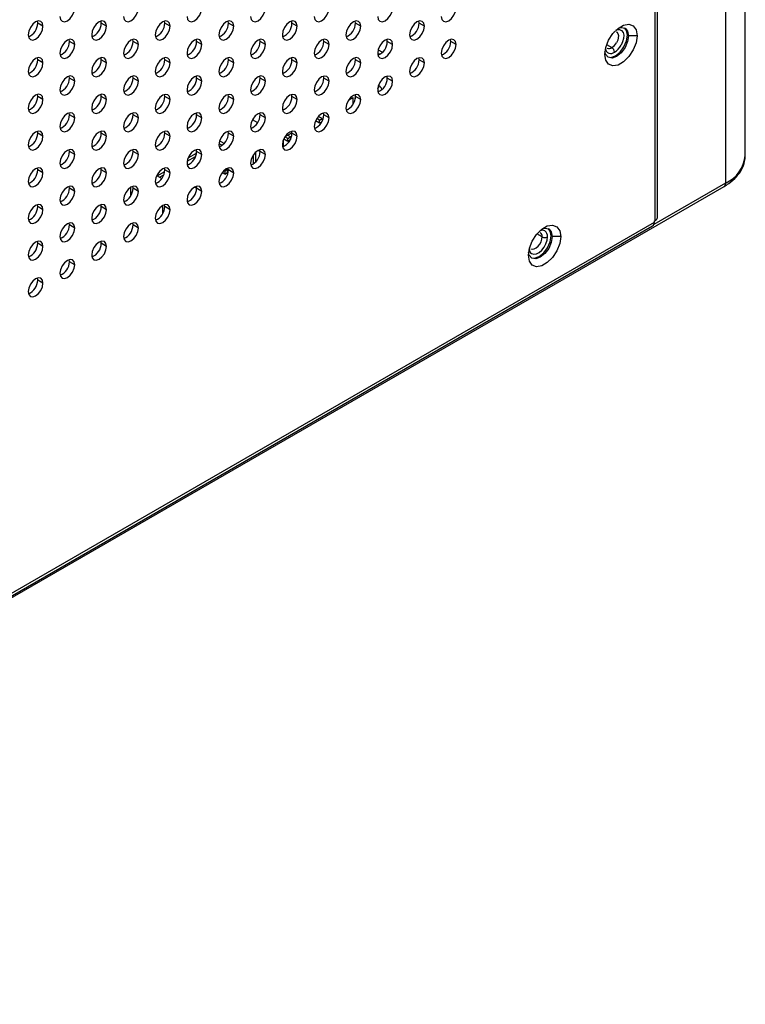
# Model space of a CAD drawing. Header units: millimetres. Extents: x 0 to 1118, y 0 to 864.
# Tile 273 of 309: x 1013 to 1025, y 675 to 692. Entities that reach past the tile are written whole.
import ezdxf

# ---------------------------------------------------------------- set-up
doc = ezdxf.new("R2010")
doc.units = ezdxf.units.MM

msp = doc.modelspace()

# ---------------------------------------------------------------- linework, layer by layer
at = {"color": 7, "linetype": 'Continuous', "lineweight": 25}
for p, q in [((1023.4192, 688.1569), (1023.4192, 724.6524)), ((1023.4558, 688.208), (1023.4558, 724.7034)), ((1024.9217, 689.2409), (1024.9217, 694.7591)), ((1024.5922, 694.2999), (1024.5922, 688.7817)), ((1013.1131, 691.4507), (1013.1091, 691.4846)), ((1014.1738, 691.4506), (1014.1698, 691.4845)), ((1015.2345, 691.4505), (1015.2304, 691.4844)), ((1016.2951, 691.4505), (1016.2911, 691.4843)), ((1017.3558, 691.4504), (1017.3517, 691.4842)), ((1018.4164, 691.4503), (1018.4124, 691.4841)), ((1019.4771, 691.4502), (1019.4731, 691.484)), ((1013.2015, 691.3997), (1013.1131, 691.4507)), ((1014.2622, 691.3996), (1014.1738, 691.4506)), ((1015.3228, 691.3995), (1015.2345, 691.4505)), ((1016.3835, 691.3994), (1016.2951, 691.4505)), ((1017.4442, 691.3993), (1017.3558, 691.4504)), ((1018.5048, 691.3992), (1018.4164, 691.4503)), ((1019.5655, 691.3991), (1019.4771, 691.4502)), ((1013.6435, 691.1445), (1013.6394, 691.1784)), ((1013.7319, 691.0935), (1013.6435, 691.1445)), ((1014.7041, 691.1444), (1014.7001, 691.1783)), ((1014.7925, 691.0934), (1014.7041, 691.1444)), ((1015.7648, 691.1443), (1015.7608, 691.1782)), ((1015.8532, 691.0933), (1015.7648, 691.1443)), ((1016.8254, 691.1442), (1016.8214, 691.1781)), ((1016.9138, 691.0932), (1016.8254, 691.1442)), ((1017.8861, 691.1441), (1017.8821, 691.178)), ((1017.9745, 691.0931), (1017.8861, 691.1441)), ((1018.9468, 691.144), (1018.9427, 691.1779)), ((1019.0352, 691.093), (1018.9468, 691.144)), ((1020.0074, 691.1439), (1020.0034, 691.1778)), ((1020.0958, 691.0929), (1020.0074, 691.1439)), ((1022.9729, 691.2394), (1022.9552, 691.2496)), ((1023.1143, 691.2394), (1022.9729, 691.2394)), ((1013.1131, 690.8383), (1013.1091, 690.8722)), ((1013.2015, 690.7873), (1013.1131, 690.8383)), ((1014.1738, 690.8382), (1014.1698, 690.8721)), ((1014.2622, 690.7872), (1014.1738, 690.8382)), ((1015.2345, 690.8381), (1015.2304, 690.872)), ((1015.3228, 690.7871), (1015.2345, 690.8381)), ((1016.2951, 690.838), (1016.2911, 690.8719)), ((1016.3835, 690.787), (1016.2951, 690.838)), ((1017.3558, 690.8379), (1017.3517, 690.8718)), ((1017.4442, 690.7869), (1017.3558, 690.8379)), ((1018.4164, 690.8378), (1018.4124, 690.8717)), ((1018.5048, 690.7868), (1018.4164, 690.8378)), ((1019.4771, 690.8377), (1019.4731, 690.8716)), ((1019.5655, 690.7867), (1019.4771, 690.8377)), ((1013.6435, 690.5321), (1013.6394, 690.566)), ((1013.7319, 690.4811), (1013.6435, 690.5321)), ((1014.7041, 690.532), (1014.7001, 690.5659)), ((1014.7925, 690.481), (1014.7041, 690.532)), ((1015.7648, 690.5319), (1015.7608, 690.5658)), ((1015.8532, 690.4809), (1015.7648, 690.5319)), ((1016.8254, 690.5318), (1016.8214, 690.5657)), ((1016.9138, 690.4808), (1016.8254, 690.5318)), ((1017.8861, 690.5317), (1017.8821, 690.5656)), ((1017.9745, 690.4807), (1017.8861, 690.5317)), ((1018.9468, 690.5316), (1018.9427, 690.5655)), ((1019.0352, 690.4806), (1018.9468, 690.5316)), ((1018.7992, 690.3071), (1018.7908, 690.3717)), ((1013.1131, 690.2259), (1013.1091, 690.2598)), ((1013.2015, 690.1749), (1013.1131, 690.2259)), ((1014.1738, 690.2258), (1014.1698, 690.2597)), ((1014.2622, 690.1748), (1014.1738, 690.2258)), ((1015.2345, 690.2257), (1015.2304, 690.2596)), ((1015.3228, 690.1747), (1015.2345, 690.2257)), ((1016.2951, 690.2256), (1016.2911, 690.2595)), ((1016.3835, 690.1746), (1016.2951, 690.2256)), ((1017.3558, 690.2255), (1017.3517, 690.2594)), ((1017.4442, 690.1745), (1017.3558, 690.2255)), ((1018.3035, 690.1695), (1018.3722, 690.2092)), ((1018.3722, 690.2092), (1018.3722, 690.0905)), ((1018.412, 690.2592), (1018.412, 690.185)), ((1018.4164, 690.2254), (1018.4124, 690.2593)), ((1018.5048, 690.1744), (1018.4164, 690.2254)), ((1013.6435, 689.9197), (1013.6394, 689.9535)), ((1013.7319, 689.8687), (1013.6435, 689.9197)), ((1014.7041, 689.9196), (1014.7001, 689.9534)), ((1014.7925, 689.8686), (1014.7041, 689.9196)), ((1015.7648, 689.9195), (1015.7608, 689.9533)), ((1015.8532, 689.8685), (1015.7648, 689.9195)), ((1016.7842, 689.7891), (1016.6978, 689.8389)), ((1016.8254, 689.9194), (1016.8214, 689.9532)), ((1016.9138, 689.8684), (1016.8254, 689.9194)), ((1017.8154, 689.7805), (1017.7488, 689.819)), ((1017.8154, 689.8316), (1017.7697, 689.858)), ((1017.8596, 689.8571), (1017.7962, 689.8936)), ((1017.8154, 689.8316), (1017.8596, 689.8571)), ((1017.8154, 689.7805), (1017.8154, 689.8316)), ((1017.8596, 689.8571), (1017.8596, 689.8156)), ((1017.8839, 689.9451), (1017.8742, 689.9507)), ((1017.8861, 689.9193), (1017.8821, 689.9531)), ((1017.9745, 689.8683), (1017.8861, 689.9193)), ((1013.1131, 689.6135), (1013.1091, 689.6474)), ((1014.1738, 689.6134), (1014.1698, 689.6473)), ((1015.2345, 689.6133), (1015.2304, 689.6472)), ((1017.8525, 689.8019), (1017.8154, 689.7805)), ((1013.2015, 689.5625), (1013.1131, 689.6135)), ((1014.2622, 689.5624), (1014.1738, 689.6134)), ((1015.3228, 689.5623), (1015.2345, 689.6133)), ((1016.2225, 689.4412), (1016.1471, 689.4848)), ((1016.2951, 689.6132), (1016.2911, 689.6471)), ((1016.3835, 689.5622), (1016.2951, 689.6132)), ((1017.2143, 689.3901), (1017.2143, 689.503)), ((1017.2851, 689.4744), (1017.2185, 689.5128)), ((1017.2851, 689.5254), (1017.2393, 689.5518)), ((1017.2428, 689.5572), (1017.3555, 689.6222)), ((1017.3292, 689.5509), (1017.2806, 689.579)), ((1017.2851, 689.5254), (1017.3292, 689.5509)), ((1017.2851, 689.4744), (1017.2851, 689.5254)), ((1017.3222, 689.4958), (1017.2851, 689.4744)), ((1017.3292, 689.5509), (1017.3292, 689.5094)), ((1017.3558, 689.6131), (1017.3517, 689.647)), ((1017.4442, 689.5621), (1017.3558, 689.6131)), ((1013.6435, 689.3073), (1013.6394, 689.3411)), ((1014.7041, 689.3072), (1014.7001, 689.341)), ((1015.7648, 689.3071), (1015.7608, 689.3409)), ((1016.1378, 689.4442), (1016.1921, 689.4129)), ((1016.8254, 689.306), (1016.7892, 689.3269)), ((1016.8254, 689.307), (1016.8214, 689.3408)), ((1013.7319, 689.2563), (1013.6435, 689.3073)), ((1014.7925, 689.2562), (1014.7041, 689.3072)), ((1015.6085, 689.1453), (1015.7481, 689.2258)), ((1015.6248, 689.2006), (1015.7628, 689.2802)), ((1015.8532, 689.2561), (1015.7648, 689.3071)), ((1016.7066, 689.2419), (1016.7066, 689.0956)), ((1016.7464, 689.293), (1016.7464, 689.1281)), ((1016.9138, 689.256), (1016.8254, 689.307)), ((1013.1131, 689.0011), (1013.1091, 689.035)), ((1013.2015, 688.9501), (1013.1131, 689.0011)), ((1014.1738, 689.001), (1014.1698, 689.0349)), ((1014.2622, 688.95), (1014.1738, 689.001)), ((1015.2345, 689.0009), (1015.2304, 689.0348)), ((1015.3228, 688.9499), (1015.2345, 689.0009)), ((1015.6195, 689.0852), (1015.6637, 689.1107)), ((1015.6195, 689.0825), (1015.6195, 689.0852)), ((1015.6223, 689.0836), (1015.6195, 689.0852)), ((1015.6655, 689.1097), (1015.6637, 689.1107)), ((1016.2382, 688.9831), (1016.2219, 688.9925)), ((1016.2824, 689.0087), (1016.2382, 688.9831)), ((1016.2824, 689.0087), (1016.2602, 689.0215)), ((1016.2824, 688.9576), (1016.2824, 689.0087)), ((1016.2951, 689.0008), (1016.2911, 689.0347)), ((1016.3835, 688.9498), (1016.2951, 689.0008)), ((1015.1068, 688.9016), (1015.2324, 688.9741)), ((1015.1068, 688.9016), (1015.1842, 688.8569)), ((1015.1466, 688.8786), (1015.2178, 688.9197)), ((1016.2382, 688.9321), (1016.192, 688.9588)), ((1016.2382, 688.9831), (1016.2382, 688.9321)), ((1016.2382, 688.9321), (1016.2824, 688.9576)), ((1000.9246, 675.0764), (1024.5663, 688.7245)), ((1013.6435, 688.6949), (1013.6394, 688.7287)), ((1013.7319, 688.6438), (1013.6435, 688.6949)), ((1014.6693, 688.5753), (1014.6693, 688.7155)), ((1014.7041, 688.6948), (1014.7001, 688.7286)), ((1014.7925, 688.6437), (1014.7041, 688.6948)), ((1015.7648, 688.6952), (1015.7298, 688.7153)), ((1015.7648, 688.6947), (1015.7608, 688.7285)), ((1015.8532, 688.6436), (1015.7648, 688.6947)), ((1013.1131, 688.3887), (1013.1091, 688.4226)), ((1013.2015, 688.3377), (1013.1131, 688.3887)), ((1014.1738, 688.3886), (1014.1698, 688.4225)), ((1014.2622, 688.3376), (1014.1738, 688.3886)), ((1015.1996, 688.269), (1015.1996, 688.4093)), ((1015.2345, 688.3885), (1015.2304, 688.4224)), ((1015.3228, 688.3375), (1015.2345, 688.3885)), ((1001.9592, 675.7056), (1023.3756, 688.0691)), ((1023.4015, 688.1263), (1001.985, 675.7628)), ((1013.6435, 688.0825), (1013.6394, 688.1163)), ((1013.7319, 688.0314), (1013.6435, 688.0825)), ((1014.7041, 688.0824), (1014.7001, 688.1162)), ((1014.7925, 688.0313), (1014.7041, 688.0824)), ((1023.4015, 688.1467), (1023.4192, 688.1569)), ((1023.4015, 688.1467), (1023.4015, 688.1263)), ((1021.6992, 687.8886), (1021.6815, 687.8989)), ((1021.8406, 687.8886), (1021.6992, 687.8886)), ((1013.1131, 687.7763), (1013.1091, 687.8102)), ((1013.2015, 687.7253), (1013.1131, 687.7763)), ((1014.1738, 687.7762), (1014.1698, 687.8101)), ((1014.2622, 687.7252), (1014.1738, 687.7762)), ((1013.6435, 687.4701), (1013.6394, 687.5039)), ((1013.7319, 687.419), (1013.6435, 687.4701)), ((1013.1131, 687.1639), (1013.1091, 687.1978)), ((1013.2015, 687.1129), (1013.1131, 687.1639))]:
    msp.add_line(p, q, dxfattribs=at)
at = {"color": 8, "linetype": 'Continuous', "lineweight": 25}
for p, q in [((1018.7958, 691.0059), (1018.8673, 690.9647)), ((1022.607, 691.0934), (1022.6944, 691.0429)), ((1018.8002, 690.3065), (1018.7992, 690.3071)), ((1024.5922, 688.7817), (1023.3944, 688.0902)), ((1021.5312, 687.8835), (1021.4438, 687.934))]:
    msp.add_line(p, q, dxfattribs=at)
at = {"color": 7, "linetype": 'Continuous', "lineweight": 25, "flags": 128}
for points in [[(1013.4844, 691.563), (1013.4938, 691.5138), (1013.5206, 691.4829), (1013.5608, 691.4751), (1013.6081, 691.4915), (1013.6555, 691.5298), (1013.6956, 691.5839), (1013.7224, 691.6458), (1013.7319, 691.7059)], [(1014.545, 691.5629), (1014.5544, 691.5137), (1014.5813, 691.4828), (1014.6214, 691.475), (1014.6688, 691.4914), (1014.7161, 691.5297), (1014.7563, 691.5838), (1014.7831, 691.6457), (1014.7925, 691.7058)], [(1015.6057, 691.5628), (1015.6151, 691.5136), (1015.6419, 691.4827), (1015.6821, 691.4749), (1015.7294, 691.4913), (1015.7768, 691.5296), (1015.8169, 691.5837), (1015.8438, 691.6456), (1015.8532, 691.7057)], [(1016.6663, 691.5627), (1016.6758, 691.5135), (1016.7026, 691.4826), (1016.7427, 691.4748), (1016.7901, 691.4912), (1016.8374, 691.5295), (1016.8776, 691.5836), (1016.9044, 691.6455), (1016.9138, 691.7056)], [(1017.727, 691.5626), (1017.7364, 691.5134), (1017.7633, 691.4825), (1017.8034, 691.4747), (1017.8508, 691.4911), (1017.8981, 691.5294), (1017.9383, 691.5835), (1017.9651, 691.6454), (1017.9745, 691.7055)], [(1018.7877, 691.5625), (1018.7971, 691.5133), (1018.8239, 691.4824), (1018.8641, 691.4746), (1018.9114, 691.491), (1018.9588, 691.5293), (1018.9989, 691.5834), (1019.0257, 691.6453), (1019.0352, 691.7054)], [(1019.8483, 691.5624), (1019.8577, 691.5132), (1019.8846, 691.4823), (1019.9247, 691.4745), (1019.9721, 691.4909), (1020.0194, 691.5292), (1020.0596, 691.5833), (1020.0864, 691.6452), (1020.0958, 691.7053)], [(1013.2015, 691.3997), (1013.1921, 691.449), (1013.1653, 691.4798), (1013.1251, 691.4876), (1013.0778, 691.4712), (1013.0304, 691.433), (1012.9903, 691.3788), (1012.9635, 691.317), (1012.954, 691.2569)], [(1014.2622, 691.3996), (1014.2528, 691.4489), (1014.2259, 691.4797), (1014.1858, 691.4875), (1014.1384, 691.4711), (1014.0911, 691.4329), (1014.0509, 691.3787), (1014.0241, 691.3169), (1014.0147, 691.2568)], [(1015.3228, 691.3995), (1015.3134, 691.4488), (1015.2866, 691.4796), (1015.2465, 691.4874), (1015.1991, 691.471), (1015.1517, 691.4328), (1015.1116, 691.3786), (1015.0848, 691.3168), (1015.0754, 691.2567)], [(1016.3835, 691.3994), (1016.3741, 691.4487), (1016.3473, 691.4795), (1016.3071, 691.4873), (1016.2598, 691.4709), (1016.2124, 691.4327), (1016.1723, 691.3785), (1016.1454, 691.3167), (1016.136, 691.2566)], [(1017.4442, 691.3993), (1017.4347, 691.4486), (1017.4079, 691.4794), (1017.3678, 691.4872), (1017.3204, 691.4708), (1017.2731, 691.4326), (1017.2329, 691.3784), (1017.2061, 691.3166), (1017.1967, 691.2565)], [(1018.5048, 691.3992), (1018.4954, 691.4485), (1018.4686, 691.4793), (1018.4284, 691.4871), (1018.3811, 691.4707), (1018.3337, 691.4325), (1018.2936, 691.3783), (1018.2668, 691.3165), (1018.2573, 691.2564)], [(1019.5655, 691.3991), (1019.5561, 691.4484), (1019.5292, 691.4792), (1019.4891, 691.487), (1019.4417, 691.4706), (1019.3944, 691.4324), (1019.3542, 691.3782), (1019.3274, 691.3164), (1019.318, 691.2563)], [(1012.954, 691.2569), (1012.9635, 691.2076), (1012.9903, 691.1767), (1013.0304, 691.1689), (1013.0778, 691.1854), (1013.1251, 691.2236), (1013.1653, 691.2778), (1013.1921, 691.3396), (1013.2015, 691.3997)], [(1014.0147, 691.2568), (1014.0241, 691.2075), (1014.0509, 691.1766), (1014.0911, 691.1688), (1014.1384, 691.1853), (1014.1858, 691.2235), (1014.2259, 691.2777), (1014.2528, 691.3395), (1014.2622, 691.3996)], [(1015.0754, 691.2567), (1015.0848, 691.2074), (1015.1116, 691.1765), (1015.1517, 691.1687), (1015.1991, 691.1852), (1015.2465, 691.2234), (1015.2866, 691.2776), (1015.3134, 691.3394), (1015.3228, 691.3995)], [(1016.136, 691.2566), (1016.1454, 691.2073), (1016.1723, 691.1764), (1016.2124, 691.1686), (1016.2598, 691.1851), (1016.3071, 691.2233), (1016.3473, 691.2775), (1016.3741, 691.3393), (1016.3835, 691.3994)], [(1017.1967, 691.2565), (1017.2061, 691.2072), (1017.2329, 691.1763), (1017.2731, 691.1685), (1017.3204, 691.185), (1017.3678, 691.2232), (1017.4079, 691.2774), (1017.4347, 691.3392), (1017.4442, 691.3993)], [(1018.2573, 691.2564), (1018.2668, 691.2071), (1018.2936, 691.1762), (1018.3337, 691.1684), (1018.3811, 691.1849), (1018.4284, 691.2231), (1018.4686, 691.2773), (1018.4954, 691.3391), (1018.5048, 691.3992)], [(1019.318, 691.2563), (1019.3274, 691.207), (1019.3542, 691.1761), (1019.3944, 691.1683), (1019.4417, 691.1848), (1019.4891, 691.223), (1019.5292, 691.2772), (1019.5561, 691.339), (1019.5655, 691.3991)], [(1022.5751, 690.9282), (1022.5914, 691.044), (1022.6382, 691.1647), (1022.7099, 691.2756), (1022.7979, 691.3633), (1022.8915, 691.4174), (1022.9795, 691.4312), (1023.0512, 691.4031), (1023.098, 691.3365), (1023.1143, 691.2394)], [(1022.8066, 691.37), (1022.8501, 691.3807), (1022.9146, 691.3682), (1022.9577, 691.3186), (1022.9729, 691.2394)], [(1022.9552, 691.2496), (1022.94, 691.3288), (1022.9055, 691.3728)], [(1013.7319, 691.0935), (1013.7224, 691.1427), (1013.6956, 691.1736), (1013.6555, 691.1814), (1013.6081, 691.1649), (1013.5608, 691.1267), (1013.5206, 691.0726), (1013.4938, 691.0107), (1013.4844, 690.9506)], [(1014.7925, 691.0934), (1014.7831, 691.1426), (1014.7563, 691.1735), (1014.7161, 691.1813), (1014.6688, 691.1648), (1014.6214, 691.1266), (1014.5813, 691.0725), (1014.5544, 691.0106), (1014.545, 690.9505)], [(1015.8532, 691.0933), (1015.8438, 691.1425), (1015.8169, 691.1734), (1015.7768, 691.1812), (1015.7294, 691.1647), (1015.6821, 691.1265), (1015.6419, 691.0724), (1015.6151, 691.0105), (1015.6057, 690.9504)], [(1016.9138, 691.0932), (1016.9044, 691.1424), (1016.8776, 691.1733), (1016.8374, 691.1811), (1016.7901, 691.1646), (1016.7427, 691.1264), (1016.7026, 691.0723), (1016.6758, 691.0104), (1016.6663, 690.9503)], [(1017.9745, 691.0931), (1017.9651, 691.1423), (1017.9383, 691.1732), (1017.8981, 691.181), (1017.8508, 691.1645), (1017.8034, 691.1263), (1017.7633, 691.0722), (1017.7364, 691.0103), (1017.727, 690.9502)], [(1019.0352, 691.093), (1019.0257, 691.1422), (1018.9989, 691.1731), (1018.9588, 691.1809), (1018.9114, 691.1644), (1018.8641, 691.1262), (1018.8239, 691.0721), (1018.7971, 691.0102), (1018.7877, 690.9501)], [(1020.0958, 691.0929), (1020.0864, 691.1421), (1020.0596, 691.173), (1020.0194, 691.1808), (1019.9721, 691.1643), (1019.9247, 691.1261), (1019.8846, 691.072), (1019.8577, 691.0101), (1019.8483, 690.95)], [(1023.1143, 691.2394), (1023.098, 691.1236), (1023.0512, 691.0029), (1022.9795, 690.892), (1022.8915, 690.8042), (1022.7979, 690.7502), (1022.7099, 690.7364), (1022.6382, 690.7645), (1022.5914, 690.8311), (1022.5751, 690.9282)], [(1022.9729, 691.2394), (1022.9577, 691.1428), (1022.9146, 691.0434), (1022.8501, 690.9564), (1022.774, 690.8949), (1022.6979, 690.8685), (1022.6334, 690.881), (1022.5902, 690.9306), (1022.5778, 690.9736)], [(1022.6248, 690.8866), (1022.6802, 690.8787), (1022.7563, 690.9052), (1022.8324, 690.9666), (1022.8969, 691.0536), (1022.94, 691.153), (1022.9552, 691.2496)], [(1013.4844, 690.9506), (1013.4938, 690.9014), (1013.5206, 690.8705), (1013.5608, 690.8627), (1013.6081, 690.8791), (1013.6555, 690.9174), (1013.6956, 690.9715), (1013.7224, 691.0333), (1013.7319, 691.0935)], [(1014.545, 690.9505), (1014.5544, 690.9013), (1014.5813, 690.8704), (1014.6214, 690.8626), (1014.6688, 690.879), (1014.7161, 690.9173), (1014.7563, 690.9714), (1014.7831, 691.0333), (1014.7925, 691.0934)], [(1015.6057, 690.9504), (1015.6151, 690.9012), (1015.6419, 690.8703), (1015.6821, 690.8625), (1015.7294, 690.8789), (1015.7768, 690.9172), (1015.8169, 690.9713), (1015.8438, 691.0332), (1015.8532, 691.0933)], [(1016.6663, 690.9503), (1016.6758, 690.9011), (1016.7026, 690.8702), (1016.7427, 690.8624), (1016.7901, 690.8788), (1016.8374, 690.9171), (1016.8776, 690.9712), (1016.9044, 691.0331), (1016.9138, 691.0932)], [(1017.727, 690.9502), (1017.7364, 690.901), (1017.7633, 690.8701), (1017.8034, 690.8623), (1017.8508, 690.8787), (1017.8981, 690.917), (1017.9383, 690.9711), (1017.9651, 691.033), (1017.9745, 691.0931)], [(1018.7877, 690.9501), (1018.7971, 690.9009), (1018.8239, 690.87), (1018.8641, 690.8622), (1018.9114, 690.8786), (1018.9588, 690.9169), (1018.9989, 690.971), (1019.0257, 691.0329), (1019.0352, 691.093)], [(1019.8483, 690.95), (1019.8577, 690.9008), (1019.8846, 690.8699), (1019.9247, 690.8621), (1019.9721, 690.8785), (1020.0194, 690.9168), (1020.0596, 690.9709), (1020.0864, 691.0328), (1020.0958, 691.0929)], [(1013.2015, 690.7873), (1013.1921, 690.8366), (1013.1653, 690.8674), (1013.1251, 690.8752), (1013.0778, 690.8588), (1013.0304, 690.8206), (1012.9903, 690.7664), (1012.9635, 690.7046), (1012.954, 690.6444)], [(1014.2622, 690.7872), (1014.2528, 690.8365), (1014.2259, 690.8673), (1014.1858, 690.8751), (1014.1384, 690.8587), (1014.0911, 690.8205), (1014.0509, 690.7663), (1014.0241, 690.7045), (1014.0147, 690.6443)], [(1015.3228, 690.7871), (1015.3134, 690.8364), (1015.2866, 690.8672), (1015.2465, 690.875), (1015.1991, 690.8586), (1015.1517, 690.8204), (1015.1116, 690.7662), (1015.0848, 690.7044), (1015.0754, 690.6442)], [(1016.3835, 690.787), (1016.3741, 690.8363), (1016.3473, 690.8671), (1016.3071, 690.8749), (1016.2598, 690.8585), (1016.2124, 690.8203), (1016.1723, 690.7661), (1016.1454, 690.7043), (1016.136, 690.6441)], [(1017.4442, 690.7869), (1017.4347, 690.8362), (1017.4079, 690.867), (1017.3678, 690.8748), (1017.3204, 690.8584), (1017.2731, 690.8202), (1017.2329, 690.766), (1017.2061, 690.7042), (1017.1967, 690.644)], [(1018.5048, 690.7868), (1018.4954, 690.8361), (1018.4686, 690.8669), (1018.4284, 690.8747), (1018.3811, 690.8583), (1018.3337, 690.8201), (1018.2936, 690.7659), (1018.2668, 690.7041), (1018.2573, 690.6439)], [(1018.8334, 690.9361), (1018.8221, 690.9344), (1018.7882, 690.937)], [(1019.5655, 690.7867), (1019.5561, 690.836), (1019.5292, 690.8668), (1019.4891, 690.8746), (1019.4417, 690.8582), (1019.3944, 690.82), (1019.3542, 690.7658), (1019.3274, 690.704), (1019.318, 690.6438)], [(1012.954, 690.6444), (1012.9635, 690.5952), (1012.9903, 690.5643), (1013.0304, 690.5565), (1013.0778, 690.573), (1013.1251, 690.6112), (1013.1653, 690.6654), (1013.1921, 690.7272), (1013.2015, 690.7873)], [(1014.0147, 690.6443), (1014.0241, 690.5951), (1014.0509, 690.5642), (1014.0911, 690.5564), (1014.1384, 690.5729), (1014.1858, 690.6111), (1014.2259, 690.6653), (1014.2528, 690.7271), (1014.2622, 690.7872)], [(1015.0754, 690.6442), (1015.0848, 690.595), (1015.1116, 690.5641), (1015.1517, 690.5563), (1015.1991, 690.5728), (1015.2465, 690.611), (1015.2866, 690.6652), (1015.3134, 690.727), (1015.3228, 690.7871)], [(1016.136, 690.6441), (1016.1454, 690.5949), (1016.1723, 690.564), (1016.2124, 690.5562), (1016.2598, 690.5727), (1016.3071, 690.6109), (1016.3473, 690.6651), (1016.3741, 690.7269), (1016.3835, 690.787)], [(1017.1967, 690.644), (1017.2061, 690.5948), (1017.2329, 690.5639), (1017.2731, 690.5561), (1017.3204, 690.5726), (1017.3678, 690.6108), (1017.4079, 690.665), (1017.4347, 690.7268), (1017.4442, 690.7869)], [(1018.2573, 690.6439), (1018.2668, 690.5947), (1018.2936, 690.5638), (1018.3337, 690.556), (1018.3811, 690.5725), (1018.4284, 690.6107), (1018.4686, 690.6649), (1018.4954, 690.7267), (1018.5048, 690.7868)], [(1019.318, 690.6438), (1019.3274, 690.5946), (1019.3542, 690.5637), (1019.3944, 690.5559), (1019.4417, 690.5724), (1019.4891, 690.6106), (1019.5292, 690.6648), (1019.5561, 690.7266), (1019.5655, 690.7867)], [(1013.7319, 690.4811), (1013.7224, 690.5303), (1013.6956, 690.5612), (1013.6555, 690.569), (1013.6081, 690.5525), (1013.5608, 690.5143), (1013.5206, 690.4602), (1013.4938, 690.3983), (1013.4844, 690.3382)], [(1013.4844, 690.3382), (1013.4938, 690.2889), (1013.5206, 690.2581), (1013.5608, 690.2503), (1013.6081, 690.2667), (1013.6555, 690.3049), (1013.6956, 690.3591), (1013.7224, 690.4209), (1013.7319, 690.4811)], [(1014.7925, 690.481), (1014.7831, 690.5302), (1014.7563, 690.5611), (1014.7161, 690.5689), (1014.6688, 690.5524), (1014.6214, 690.5142), (1014.5813, 690.4601), (1014.5544, 690.3982), (1014.545, 690.3381)], [(1014.545, 690.3381), (1014.5544, 690.2888), (1014.5813, 690.258), (1014.6214, 690.2502), (1014.6688, 690.2666), (1014.7161, 690.3048), (1014.7563, 690.359), (1014.7831, 690.4208), (1014.7925, 690.481)], [(1015.8532, 690.4809), (1015.8438, 690.5301), (1015.8169, 690.561), (1015.7768, 690.5688), (1015.7294, 690.5523), (1015.6821, 690.5141), (1015.6419, 690.46), (1015.6151, 690.3981), (1015.6057, 690.338)], [(1015.6057, 690.338), (1015.6151, 690.2887), (1015.6419, 690.2579), (1015.6821, 690.2501), (1015.7294, 690.2665), (1015.7768, 690.3048), (1015.8169, 690.3589), (1015.8438, 690.4207), (1015.8532, 690.4809)], [(1016.9138, 690.4808), (1016.9044, 690.53), (1016.8776, 690.5609), (1016.8374, 690.5687), (1016.7901, 690.5522), (1016.7427, 690.514), (1016.7026, 690.4599), (1016.6758, 690.398), (1016.6663, 690.3379)], [(1016.6663, 690.3379), (1016.6758, 690.2886), (1016.7026, 690.2578), (1016.7427, 690.25), (1016.7901, 690.2664), (1016.8374, 690.3047), (1016.8776, 690.3588), (1016.9044, 690.4206), (1016.9138, 690.4808)], [(1017.9745, 690.4807), (1017.9651, 690.5299), (1017.9383, 690.5608), (1017.8981, 690.5686), (1017.8508, 690.5521), (1017.8034, 690.5139), (1017.7633, 690.4598), (1017.7364, 690.3979), (1017.727, 690.3378)], [(1017.727, 690.3378), (1017.7364, 690.2886), (1017.7633, 690.2577), (1017.8034, 690.2499), (1017.8508, 690.2663), (1017.8981, 690.3046), (1017.9383, 690.3587), (1017.9651, 690.4205), (1017.9745, 690.4807)], [(1019.0352, 690.4806), (1019.0257, 690.5298), (1018.9989, 690.5607), (1018.9588, 690.5685), (1018.9114, 690.552), (1018.8641, 690.5138), (1018.8239, 690.4597), (1018.7971, 690.3978), (1018.7877, 690.3377)], [(1018.7877, 690.3377), (1018.7971, 690.2885), (1018.8239, 690.2576), (1018.8641, 690.2498), (1018.9114, 690.2662), (1018.9588, 690.3045), (1018.9989, 690.3586), (1019.0257, 690.4204), (1019.0352, 690.4806)], [(1013.2015, 690.1749), (1013.1921, 690.2242), (1013.1653, 690.255), (1013.1251, 690.2628), (1013.0778, 690.2464), (1013.0304, 690.2082), (1012.9903, 690.154), (1012.9635, 690.0922), (1012.954, 690.032)], [(1012.954, 690.032), (1012.9635, 689.9828), (1012.9903, 689.9519), (1013.0304, 689.9441), (1013.0778, 689.9606), (1013.1251, 689.9988), (1013.1653, 690.0529), (1013.1921, 690.1148), (1013.2015, 690.1749)], [(1014.2622, 690.1748), (1014.2528, 690.2241), (1014.2259, 690.2549), (1014.1858, 690.2627), (1014.1384, 690.2463), (1014.0911, 690.2081), (1014.0509, 690.1539), (1014.0241, 690.0921), (1014.0147, 690.0319)], [(1014.0147, 690.0319), (1014.0241, 689.9827), (1014.0509, 689.9518), (1014.0911, 689.944), (1014.1384, 689.9605), (1014.1858, 689.9987), (1014.2259, 690.0528), (1014.2528, 690.1147), (1014.2622, 690.1748)], [(1015.3228, 690.1747), (1015.3134, 690.224), (1015.2866, 690.2548), (1015.2465, 690.2626), (1015.1991, 690.2462), (1015.1517, 690.208), (1015.1116, 690.1538), (1015.0848, 690.092), (1015.0754, 690.0318)], [(1015.0754, 690.0318), (1015.0848, 689.9826), (1015.1116, 689.9517), (1015.1517, 689.9439), (1015.1991, 689.9604), (1015.2465, 689.9986), (1015.2866, 690.0527), (1015.3134, 690.1146), (1015.3228, 690.1747)], [(1016.3835, 690.1746), (1016.3741, 690.2239), (1016.3473, 690.2547), (1016.3071, 690.2625), (1016.2598, 690.2461), (1016.2124, 690.2079), (1016.1723, 690.1537), (1016.1454, 690.0919), (1016.136, 690.0317)], [(1016.136, 690.0317), (1016.1454, 689.9825), (1016.1723, 689.9516), (1016.2124, 689.9438), (1016.2598, 689.9603), (1016.3071, 689.9985), (1016.3473, 690.0526), (1016.3741, 690.1145), (1016.3835, 690.1746)], [(1017.4442, 690.1745), (1017.4347, 690.2238), (1017.4079, 690.2546), (1017.3678, 690.2624), (1017.3204, 690.246), (1017.2731, 690.2078), (1017.2329, 690.1536), (1017.2061, 690.0918), (1017.1967, 690.0316)], [(1017.1967, 690.0316), (1017.2061, 689.9824), (1017.2329, 689.9515), (1017.2731, 689.9437), (1017.3204, 689.9602), (1017.3678, 689.9984), (1017.4079, 690.0525), (1017.4347, 690.1144), (1017.4442, 690.1745)], [(1018.5048, 690.1744), (1018.4954, 690.2237), (1018.4686, 690.2545), (1018.4284, 690.2623), (1018.3811, 690.2459), (1018.3337, 690.2077), (1018.2936, 690.1535), (1018.2668, 690.0917), (1018.2573, 690.0315)], [(1018.2573, 690.0315), (1018.2668, 689.9823), (1018.2936, 689.9514), (1018.3337, 689.9436), (1018.3811, 689.9601), (1018.4284, 689.9983), (1018.4686, 690.0524), (1018.4954, 690.1143), (1018.5048, 690.1744)], [(1013.7319, 689.8687), (1013.7224, 689.9179), (1013.6956, 689.9488), (1013.6555, 689.9566), (1013.6081, 689.9401), (1013.5608, 689.9019), (1013.5206, 689.8478), (1013.4938, 689.7859), (1013.4844, 689.7258)], [(1013.4844, 689.7258), (1013.4938, 689.6765), (1013.5206, 689.6457), (1013.5608, 689.6379), (1013.6081, 689.6543), (1013.6555, 689.6925), (1013.6956, 689.7467), (1013.7224, 689.8085), (1013.7319, 689.8687)], [(1014.7925, 689.8686), (1014.7831, 689.9178), (1014.7563, 689.9487), (1014.7161, 689.9565), (1014.6688, 689.94), (1014.6214, 689.9018), (1014.5813, 689.8477), (1014.5544, 689.7858), (1014.545, 689.7257)], [(1014.545, 689.7257), (1014.5544, 689.6764), (1014.5813, 689.6456), (1014.6214, 689.6378), (1014.6688, 689.6542), (1014.7161, 689.6924), (1014.7563, 689.7466), (1014.7831, 689.8084), (1014.7925, 689.8686)], [(1015.8532, 689.8685), (1015.8438, 689.9177), (1015.8169, 689.9486), (1015.7768, 689.9564), (1015.7294, 689.9399), (1015.6821, 689.9017), (1015.6419, 689.8476), (1015.6151, 689.7857), (1015.6057, 689.7256)], [(1015.6057, 689.7256), (1015.6151, 689.6763), (1015.6419, 689.6455), (1015.6821, 689.6377), (1015.7294, 689.6541), (1015.7768, 689.6923), (1015.8169, 689.7465), (1015.8438, 689.8083), (1015.8532, 689.8685)], [(1016.9138, 689.8684), (1016.9044, 689.9176), (1016.8776, 689.9485), (1016.8374, 689.9563), (1016.7901, 689.9398), (1016.7427, 689.9016), (1016.7026, 689.8475), (1016.6758, 689.7856), (1016.6663, 689.7255)], [(1016.6663, 689.7255), (1016.6758, 689.6762), (1016.7026, 689.6454), (1016.7427, 689.6376), (1016.7901, 689.654), (1016.8374, 689.6922), (1016.8776, 689.7464), (1016.9044, 689.8082), (1016.9138, 689.8684)], [(1017.9745, 689.8683), (1017.9651, 689.9175), (1017.9383, 689.9484), (1017.8981, 689.9562), (1017.8508, 689.9397), (1017.8034, 689.9015), (1017.7633, 689.8474), (1017.7364, 689.7855), (1017.727, 689.7254)], [(1017.727, 689.7254), (1017.7364, 689.6761), (1017.7633, 689.6453), (1017.8034, 689.6375), (1017.8508, 689.6539), (1017.8981, 689.6921), (1017.9383, 689.7463), (1017.9651, 689.8081), (1017.9745, 689.8683)], [(1013.2015, 689.5625), (1013.1921, 689.6118), (1013.1653, 689.6426), (1013.1251, 689.6504), (1013.0778, 689.634), (1013.0304, 689.5958), (1012.9903, 689.5416), (1012.9635, 689.4798), (1012.954, 689.4196)], [(1014.2622, 689.5624), (1014.2528, 689.6117), (1014.2259, 689.6425), (1014.1858, 689.6503), (1014.1384, 689.6339), (1014.0911, 689.5957), (1014.0509, 689.5415), (1014.0241, 689.4797), (1014.0147, 689.4195)], [(1015.3228, 689.5623), (1015.3134, 689.6116), (1015.2866, 689.6424), (1015.2465, 689.6502), (1015.1991, 689.6338), (1015.1517, 689.5956), (1015.1116, 689.5414), (1015.0848, 689.4796), (1015.0754, 689.4194)], [(1016.3835, 689.5622), (1016.3741, 689.6115), (1016.3473, 689.6423), (1016.3071, 689.6501), (1016.2598, 689.6337), (1016.2124, 689.5955), (1016.1723, 689.5413), (1016.1454, 689.4795), (1016.136, 689.4193)], [(1017.4442, 689.5621), (1017.4347, 689.6114), (1017.4079, 689.6422), (1017.3678, 689.65), (1017.3204, 689.6336), (1017.2731, 689.5954), (1017.2329, 689.5412), (1017.2061, 689.4794), (1017.1967, 689.4192)], [(1012.954, 689.4196), (1012.9635, 689.3704), (1012.9903, 689.3395), (1013.0304, 689.3317), (1013.0778, 689.3482), (1013.1251, 689.3864), (1013.1653, 689.4405), (1013.1921, 689.5024), (1013.2015, 689.5625)], [(1014.0147, 689.4195), (1014.0241, 689.3703), (1014.0509, 689.3394), (1014.0911, 689.3316), (1014.1384, 689.3481), (1014.1858, 689.3863), (1014.2259, 689.4404), (1014.2528, 689.5023), (1014.2622, 689.5624)], [(1015.0754, 689.4194), (1015.0848, 689.3702), (1015.1116, 689.3393), (1015.1517, 689.3315), (1015.1991, 689.348), (1015.2465, 689.3862), (1015.2866, 689.4403), (1015.3134, 689.5022), (1015.3228, 689.5623)], [(1016.136, 689.4193), (1016.1454, 689.3701), (1016.1723, 689.3392), (1016.2124, 689.3314), (1016.2598, 689.3479), (1016.3071, 689.3861), (1016.3473, 689.4402), (1016.3741, 689.5021), (1016.3835, 689.5622)], [(1017.1967, 689.4192), (1017.2061, 689.37), (1017.2329, 689.3391), (1017.2731, 689.3313), (1017.3204, 689.3478), (1017.3678, 689.386), (1017.4079, 689.4401), (1017.4347, 689.502), (1017.4442, 689.5621)], [(1013.7319, 689.2563), (1013.7224, 689.3055), (1013.6956, 689.3364), (1013.6555, 689.3442), (1013.6081, 689.3277), (1013.5608, 689.2895), (1013.5206, 689.2353), (1013.4938, 689.1735), (1013.4844, 689.1134)], [(1014.7925, 689.2562), (1014.7831, 689.3054), (1014.7563, 689.3363), (1014.7161, 689.3441), (1014.6688, 689.3276), (1014.6214, 689.2894), (1014.5813, 689.2352), (1014.5544, 689.1734), (1014.545, 689.1133)], [(1015.8532, 689.2561), (1015.8438, 689.3053), (1015.8169, 689.3362), (1015.7768, 689.344), (1015.7294, 689.3275), (1015.6821, 689.2893), (1015.6419, 689.2351), (1015.6151, 689.1733), (1015.6057, 689.1132)], [(1016.9138, 689.256), (1016.9044, 689.3052), (1016.8776, 689.3361), (1016.8374, 689.3439), (1016.7901, 689.3274), (1016.7427, 689.2892), (1016.7026, 689.235), (1016.6758, 689.1732), (1016.6663, 689.1131)], [(1013.4844, 689.1134), (1013.4938, 689.0641), (1013.5206, 689.0333), (1013.5608, 689.0255), (1013.6081, 689.0419), (1013.6555, 689.0801), (1013.6956, 689.1343), (1013.7224, 689.1961), (1013.7319, 689.2563)], [(1014.545, 689.1133), (1014.5544, 689.064), (1014.5813, 689.0332), (1014.6214, 689.0254), (1014.6688, 689.0418), (1014.7161, 689.08), (1014.7563, 689.1342), (1014.7831, 689.196), (1014.7925, 689.2562)], [(1015.6057, 689.1132), (1015.6151, 689.0639), (1015.6419, 689.0331), (1015.6821, 689.0253), (1015.7294, 689.0417), (1015.7768, 689.0799), (1015.8169, 689.1341), (1015.8438, 689.1959), (1015.8532, 689.2561)], [(1016.6663, 689.1131), (1016.6758, 689.0638), (1016.7026, 689.033), (1016.7427, 689.0252), (1016.7901, 689.0416), (1016.8374, 689.0798), (1016.8776, 689.134), (1016.9044, 689.1958), (1016.9138, 689.256)], [(1013.2015, 688.9501), (1013.1921, 688.9993), (1013.1653, 689.0302), (1013.1251, 689.038), (1013.0778, 689.0216), (1013.0304, 688.9833), (1012.9903, 688.9292), (1012.9635, 688.8674), (1012.954, 688.8072)], [(1014.2622, 688.95), (1014.2528, 688.9992), (1014.2259, 689.0301), (1014.1858, 689.0379), (1014.1384, 689.0215), (1014.0911, 688.9832), (1014.0509, 688.9291), (1014.0241, 688.8673), (1014.0147, 688.8071)], [(1015.3228, 688.9499), (1015.3134, 688.9991), (1015.2866, 689.03), (1015.2465, 689.0378), (1015.1991, 689.0214), (1015.1517, 688.9831), (1015.1116, 688.929), (1015.0848, 688.8672), (1015.0754, 688.807)], [(1016.3835, 688.9498), (1016.3741, 688.999), (1016.3473, 689.0299), (1016.3071, 689.0377), (1016.2598, 689.0213), (1016.2124, 688.983), (1016.1723, 688.9289), (1016.1454, 688.8671), (1016.136, 688.8069)], [(1012.954, 688.8072), (1012.9635, 688.758), (1012.9903, 688.7271), (1013.0304, 688.7193), (1013.0778, 688.7358), (1013.1251, 688.774), (1013.1653, 688.8281), (1013.1921, 688.89), (1013.2015, 688.9501)], [(1014.0147, 688.8071), (1014.0241, 688.7579), (1014.0509, 688.727), (1014.0911, 688.7192), (1014.1384, 688.7357), (1014.1858, 688.7739), (1014.2259, 688.828), (1014.2528, 688.8899), (1014.2622, 688.95)], [(1015.0754, 688.807), (1015.0848, 688.7578), (1015.1116, 688.7269), (1015.1517, 688.7191), (1015.1991, 688.7356), (1015.2465, 688.7738), (1015.2866, 688.8279), (1015.3134, 688.8898), (1015.3228, 688.9499)], [(1016.136, 688.8069), (1016.1454, 688.7577), (1016.1723, 688.7268), (1016.2124, 688.719), (1016.2598, 688.7355), (1016.3071, 688.7737), (1016.3473, 688.8278), (1016.3741, 688.8897), (1016.3835, 688.9498)], [(1013.7319, 688.6438), (1013.7224, 688.6931), (1013.6956, 688.724), (1013.6555, 688.7318), (1013.6081, 688.7153), (1013.5608, 688.6771), (1013.5206, 688.6229), (1013.4938, 688.5611), (1013.4844, 688.501)], [(1014.7925, 688.6437), (1014.7831, 688.693), (1014.7563, 688.7239), (1014.7161, 688.7317), (1014.6688, 688.7152), (1014.6214, 688.677), (1014.5813, 688.6228), (1014.5544, 688.561), (1014.545, 688.5009)], [(1015.8532, 688.6436), (1015.8438, 688.6929), (1015.8169, 688.7238), (1015.7768, 688.7316), (1015.7294, 688.7151), (1015.6821, 688.6769), (1015.6419, 688.6227), (1015.6151, 688.5609), (1015.6057, 688.5008)], [(1013.4844, 688.501), (1013.4938, 688.4517), (1013.5206, 688.4209), (1013.5608, 688.4131), (1013.6081, 688.4295), (1013.6555, 688.4677), (1013.6956, 688.5219), (1013.7224, 688.5837), (1013.7319, 688.6438)], [(1014.545, 688.5009), (1014.5544, 688.4516), (1014.5813, 688.4208), (1014.6214, 688.413), (1014.6688, 688.4294), (1014.7161, 688.4676), (1014.7563, 688.5218), (1014.7831, 688.5836), (1014.7925, 688.6437)], [(1015.6057, 688.5008), (1015.6151, 688.4515), (1015.6419, 688.4207), (1015.6821, 688.4129), (1015.7294, 688.4293), (1015.7768, 688.4675), (1015.8169, 688.5217), (1015.8438, 688.5835), (1015.8532, 688.6436)], [(1013.2015, 688.3377), (1013.1921, 688.3869), (1013.1653, 688.4178), (1013.1251, 688.4256), (1013.0778, 688.4092), (1013.0304, 688.3709), (1012.9903, 688.3168), (1012.9635, 688.2549), (1012.954, 688.1948)], [(1012.954, 688.1948), (1012.9635, 688.1456), (1012.9903, 688.1147), (1013.0304, 688.1069), (1013.0778, 688.1234), (1013.1251, 688.1616), (1013.1653, 688.2157), (1013.1921, 688.2776), (1013.2015, 688.3377)], [(1014.2622, 688.3376), (1014.2528, 688.3868), (1014.2259, 688.4177), (1014.1858, 688.4255), (1014.1384, 688.4091), (1014.0911, 688.3708), (1014.0509, 688.3167), (1014.0241, 688.2548), (1014.0147, 688.1947)], [(1014.0147, 688.1947), (1014.0241, 688.1455), (1014.0509, 688.1146), (1014.0911, 688.1068), (1014.1384, 688.1233), (1014.1858, 688.1615), (1014.2259, 688.2156), (1014.2528, 688.2775), (1014.2622, 688.3376)], [(1015.3228, 688.3375), (1015.3134, 688.3867), (1015.2866, 688.4176), (1015.2465, 688.4254), (1015.1991, 688.409), (1015.1517, 688.3707), (1015.1116, 688.3166), (1015.0848, 688.2547), (1015.0754, 688.1946)], [(1015.0754, 688.1946), (1015.0848, 688.1454), (1015.1116, 688.1145), (1015.1517, 688.1067), (1015.1991, 688.1232), (1015.2465, 688.1614), (1015.2866, 688.2155), (1015.3134, 688.2774), (1015.3228, 688.3375)], [(1013.7319, 688.0314), (1013.7224, 688.0807), (1013.6956, 688.1116), (1013.6555, 688.1194), (1013.6081, 688.1029), (1013.5608, 688.0647), (1013.5206, 688.0105), (1013.4938, 687.9487), (1013.4844, 687.8886)], [(1013.4844, 687.8886), (1013.4938, 687.8393), (1013.5206, 687.8085), (1013.5608, 687.8007), (1013.6081, 687.8171), (1013.6555, 687.8553), (1013.6956, 687.9095), (1013.7224, 687.9713), (1013.7319, 688.0314)], [(1014.7925, 688.0313), (1014.7831, 688.0806), (1014.7563, 688.1115), (1014.7161, 688.1193), (1014.6688, 688.1028), (1014.6214, 688.0646), (1014.5813, 688.0104), (1014.5544, 687.9486), (1014.545, 687.8885)], [(1014.545, 687.8885), (1014.5544, 687.8392), (1014.5813, 687.8084), (1014.6214, 687.8006), (1014.6688, 687.817), (1014.7161, 687.8552), (1014.7563, 687.9094), (1014.7831, 687.9712), (1014.7925, 688.0313)], [(1021.3014, 687.5774), (1021.3177, 687.6932), (1021.3645, 687.8139), (1021.4362, 687.9248), (1021.5242, 688.0126), (1021.6178, 688.0666), (1021.7058, 688.0804), (1021.7775, 688.0523), (1021.8243, 687.9857), (1021.8406, 687.8886)], [(1021.5329, 688.0192), (1021.5764, 688.0299), (1021.6409, 688.0174), (1021.684, 687.9678), (1021.6992, 687.8886)], [(1021.6815, 687.8989), (1021.6664, 687.978), (1021.6318, 688.022)], [(1021.8406, 687.8886), (1021.8243, 687.7728), (1021.7775, 687.6521), (1021.7058, 687.5412), (1021.6178, 687.4535), (1021.5242, 687.3994), (1021.4362, 687.3856), (1021.3645, 687.4137), (1021.3177, 687.4803), (1021.3014, 687.5774)], [(1021.6992, 687.8886), (1021.684, 687.792), (1021.6409, 687.6926), (1021.5764, 687.6056), (1021.5003, 687.5442), (1021.4242, 687.5177), (1021.3597, 687.5303), (1021.3166, 687.5799), (1021.3041, 687.6229)], [(1021.3424, 687.6846), (1021.3684, 687.6772), (1021.3989, 687.6821), (1021.4314, 687.6989), (1021.4629, 687.7261), (1021.4907, 687.7614), (1021.5126, 687.8018), (1021.5265, 687.8437), (1021.5312, 687.8835)], [(1021.3511, 687.5358), (1021.4065, 687.5279), (1021.4826, 687.5544), (1021.5587, 687.6158), (1021.6233, 687.7028), (1021.6664, 687.8022), (1021.6815, 687.8989)], [(1021.3552, 687.605), (1021.3916, 687.5946), (1021.4344, 687.6015), (1021.4798, 687.625), (1021.5239, 687.6631), (1021.5629, 687.7126), (1021.5935, 687.7691), (1021.613, 687.8278), (1021.6196, 687.8835)], [(1013.2015, 687.7253), (1013.1921, 687.7745), (1013.1653, 687.8054), (1013.1251, 687.8132), (1013.0778, 687.7967), (1013.0304, 687.7585), (1012.9903, 687.7044), (1012.9635, 687.6425), (1012.954, 687.5824)], [(1012.954, 687.5824), (1012.9635, 687.5332), (1012.9903, 687.5023), (1013.0304, 687.4945), (1013.0778, 687.511), (1013.1251, 687.5492), (1013.1653, 687.6033), (1013.1921, 687.6652), (1013.2015, 687.7253)], [(1014.2622, 687.7252), (1014.2528, 687.7744), (1014.2259, 687.8053), (1014.1858, 687.8131), (1014.1384, 687.7966), (1014.0911, 687.7584), (1014.0509, 687.7043), (1014.0241, 687.6424), (1014.0147, 687.5823)], [(1014.0147, 687.5823), (1014.0241, 687.5331), (1014.0509, 687.5022), (1014.0911, 687.4944), (1014.1384, 687.5109), (1014.1858, 687.5491), (1014.2259, 687.6032), (1014.2528, 687.6651), (1014.2622, 687.7252)], [(1013.7319, 687.419), (1013.7224, 687.4683), (1013.6956, 687.4992), (1013.6555, 687.507), (1013.6081, 687.4905), (1013.5608, 687.4523), (1013.5206, 687.3981), (1013.4938, 687.3363), (1013.4844, 687.2762)], [(1013.4844, 687.2762), (1013.4938, 687.2269), (1013.5206, 687.196), (1013.5608, 687.1882), (1013.6081, 687.2047), (1013.6555, 687.2429), (1013.6956, 687.2971), (1013.7224, 687.3589), (1013.7319, 687.419)], [(1013.2015, 687.1129), (1013.1921, 687.1621), (1013.1653, 687.193), (1013.1251, 687.2008), (1013.0778, 687.1843), (1013.0304, 687.1461), (1012.9903, 687.092), (1012.9635, 687.0301), (1012.954, 686.97)], [(1012.954, 686.97), (1012.9635, 686.9208), (1012.9903, 686.8899), (1013.0304, 686.8821), (1013.0778, 686.8986), (1013.1251, 686.9368), (1013.1653, 686.9909), (1013.1921, 687.0528), (1013.2015, 687.1129)]]:
    msp.add_lwpolyline(points, dxfattribs=at)
at = {"color": 8, "linetype": 'Continuous', "lineweight": 25, "flags": 128}
for points in [[(1022.7269, 691.2957), (1022.7312, 691.2996), (1022.7342, 691.304)], [(1022.7669, 691.3369), (1022.7836, 691.3419), (1022.8247, 691.3431), (1022.8583, 691.3272), (1022.8816, 691.2956), (1022.8926, 691.251), (1022.8903, 691.1972), (1022.8748, 691.139), (1022.8476, 691.0812)], [(1022.7722, 691.306), (1022.7799, 691.3007), (1022.7966, 691.2781), (1022.8044, 691.2462), (1022.8027, 691.2078), (1022.7917, 691.1662), (1022.7723, 691.1249)], [(1021.3285, 687.7291), (1021.3274, 687.7234), (1021.3251, 687.7186)]]:
    msp.add_lwpolyline(points, dxfattribs=at)
at = {"color": 7, "linetype": 'Continuous', "lineweight": 25}
for centre, radius, start, end in [((1012.863, 691.4544), 0.2502, 292.33695, 359.16673), ((1013.9237, 691.4543), 0.2502, 292.33695, 359.16673), ((1014.9843, 691.4542), 0.2502, 292.33695, 359.16673), ((1016.045, 691.4541), 0.2502, 292.33695, 359.16673), ((1017.1056, 691.454), 0.2502, 292.33695, 359.16673), ((1018.1663, 691.4539), 0.2502, 292.33695, 359.16673), ((1019.227, 691.4538), 0.2502, 292.33695, 359.16673), ((1013.3933, 691.1481), 0.2502, 292.33695, 359.16673), ((1014.454, 691.148), 0.2502, 292.33695, 359.16673), ((1015.5146, 691.1479), 0.2502, 292.33695, 359.16673), ((1016.5753, 691.1478), 0.2502, 292.33695, 359.16673), ((1017.636, 691.1477), 0.2502, 292.33695, 359.16673), ((1018.6966, 691.1476), 0.2502, 292.33695, 359.16673), ((1019.7573, 691.1475), 0.2502, 292.33695, 359.16673), ((1022.5753, 691.234), 0.2252, 301.94402, 331.02794), ((1022.6427, 690.962), 0.0961, 2.60548, 57.39452), ((1022.5718, 691.2339), 0.3152, 301.94402, 331.02794), ((1012.863, 690.842), 0.2502, 292.33695, 359.16673), ((1013.9237, 690.8419), 0.2502, 292.33695, 359.16673), ((1014.9843, 690.8418), 0.2502, 292.33695, 359.16673), ((1016.045, 690.8417), 0.2502, 292.33695, 359.16673), ((1017.1056, 690.8416), 0.2502, 292.33695, 359.16673), ((1018.1663, 690.8415), 0.2502, 292.33695, 359.16673), ((1019.227, 690.8414), 0.2502, 292.33695, 359.16673), ((1013.3933, 690.5357), 0.2502, 292.33695, 359.16673), ((1014.454, 690.5356), 0.2502, 292.33695, 359.16673), ((1015.5146, 690.5355), 0.2502, 292.33695, 359.16673), ((1016.5753, 690.5354), 0.2502, 292.33695, 359.16673), ((1017.636, 690.5353), 0.2502, 292.33695, 359.16673), ((1018.6966, 690.5352), 0.2502, 292.33695, 359.16673), ((1018.7417, 690.3051), 0.122, 18.09545, 60.63821), ((1012.863, 690.2296), 0.2502, 292.33695, 359.16673), ((1013.9237, 690.2295), 0.2502, 292.33695, 359.16673), ((1014.9843, 690.2294), 0.2502, 292.33695, 359.16673), ((1016.045, 690.2293), 0.2502, 292.33695, 359.16673), ((1017.1056, 690.2292), 0.2502, 292.33695, 359.16673), ((1018.1663, 690.2291), 0.2502, 292.33695, 359.16673), ((1013.3933, 689.9233), 0.2502, 292.33695, 359.16673), ((1014.454, 689.9232), 0.2502, 292.33695, 359.16673), ((1015.5146, 689.9231), 0.2502, 292.33695, 359.16673), ((1016.5753, 689.923), 0.2502, 292.33695, 359.16673), ((1017.636, 689.9229), 0.2502, 292.33695, 359.16673), ((1012.863, 689.6172), 0.2502, 292.33695, 359.16673), ((1013.9237, 689.6171), 0.2502, 292.33695, 359.16673), ((1014.9843, 689.617), 0.2502, 292.33695, 359.16673), ((1016.045, 689.6169), 0.2502, 292.33695, 359.16673), ((1017.1056, 689.6168), 0.2502, 292.33695, 359.16673), ((1013.3933, 689.3109), 0.2502, 292.33695, 359.16673), ((1014.454, 689.3108), 0.2502, 292.33695, 359.16673), ((1015.5146, 689.3107), 0.2502, 292.33695, 359.16673), ((1016.5753, 689.3106), 0.2502, 292.33695, 359.16673), ((1024.3587, 689.2971), 0.5658, 294.37466, 354.3052), ((1012.863, 689.0048), 0.2502, 292.33695, 359.16673), ((1013.9237, 689.0047), 0.2502, 292.33695, 359.16673), ((1014.9843, 689.0046), 0.2502, 292.33695, 359.16673), ((1016.045, 689.0045), 0.2502, 292.33695, 359.16673), ((1013.3933, 688.6985), 0.2502, 292.33695, 359.16673), ((1014.454, 688.6984), 0.2502, 292.33695, 359.16673), ((1015.5146, 688.6983), 0.2502, 292.33695, 359.16673), ((1012.863, 688.3924), 0.2502, 292.33695, 359.16673), ((1013.9237, 688.3923), 0.2502, 292.33695, 359.16673), ((1014.9843, 688.3922), 0.2502, 292.33695, 359.16673), ((1023.3933, 688.2142), 0.0629, 294.37466, 354.3052), ((1013.3933, 688.0861), 0.2502, 292.33695, 359.16673), ((1014.454, 688.086), 0.2502, 292.33695, 359.16673), ((1023.3421, 688.1187), 0.0599, 304.05635, 7.25583), ((1021.4528, 687.8912), 0.0788, 354.42932, 53.98654), ((1021.5754, 687.9688), 0.0961, 242.60967, 297.39033), ((1021.5099, 687.8943), 0.1103, 354.42932, 53.98654), ((1012.863, 687.78), 0.2502, 292.33695, 359.16673), ((1013.9237, 687.7799), 0.2502, 292.33695, 359.16673), ((1013.3933, 687.4737), 0.2502, 292.33695, 359.16673), ((1012.863, 687.1675), 0.2502, 292.33695, 359.16673)]:
    msp.add_arc(centre, radius, start, end, dxfattribs=at)
at = {"color": 8, "linetype": 'Continuous', "lineweight": 25}
for centre, radius, start, end in [((1022.6786, 691.0372), 0.0929, 187.86702, 310.28595), ((1022.6488, 691.1049), 0.0769, 245.27123, 306.36193), ((1024.5327, 688.7741), 0.0599, 304.05635, 7.25583), ((1021.5309, 687.8919), 0.1015, 64.42782, 111.75841), ((1021.4079, 687.6849), 0.0957, 186.65628, 236.56939)]:
    msp.add_arc(centre, radius, start, end, dxfattribs=at)
at = {"color": 7, "linetype": 'Continuous', "lineweight": 25}
msp.add_open_spline([(1024.5663, 688.7245), (1024.5933, 688.7411), (1024.6716, 688.7892), (1024.7786, 688.8838), (1024.8669, 689.0073), (1024.9143, 689.1293), (1024.9194, 689.2067), (1024.9217, 689.2409)], degree=3, knots=[0, 0, 0, 0, 0.1297443, 0.3751221, 0.6195058, 0.8321335, 1, 1, 1, 1], dxfattribs=at)

doc.saveas('drawing.dxf')
